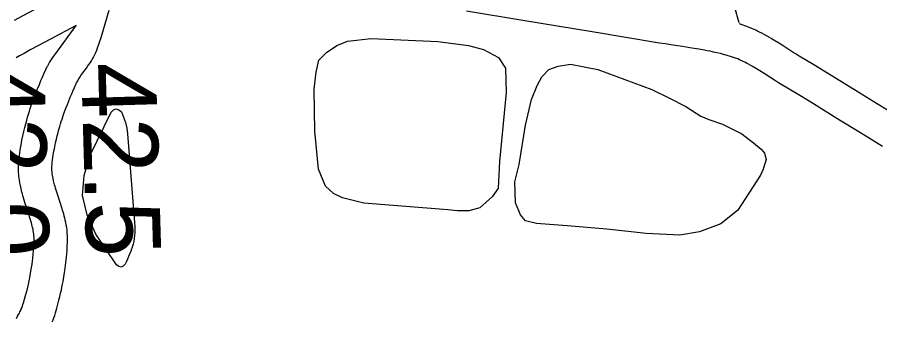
# Model space of a CAD drawing. Extents: x 3313447 to 3351316, y 703786 to 729172.
# Drawn here: x 3325333 to 3326106, y 725306 to 725579 of the extents above; entities that cross this region are included whole.
import ezdxf

# ---------------------------------------------------------------- set-up
doc = ezdxf.new("R2010")
doc.units = 0
for name, color, linetype in [('V-RIVR-RANG', 7, 'Continuous'), ('V-ROAD-CNTR', 7, 'Continuous'), ('V-TOPO-MINR', 7, 'Continuous'), ('V-TOPO-SHOR', 7, 'Continuous')]:
    doc.layers.add(name, color=color, linetype=linetype)

msp = doc.modelspace()

# ---------------------------------------------------------------- linework, layer by layer
at = {"layer": 'V-ROAD-CNTR'}
for points in [[(3325413.92, 725616.08), (3325411.42, 725615.34), (3325409.13, 725614.63), (3325407.08, 725613.96), (3325403.62, 725612.77), (3325400.99, 725611.79), (3325398.97, 725611.01), (3325396.04, 725609.81), (3325393.14, 725608.54), (3325390.1, 725607.15), (3325387.32, 725605.84), (3325384.71, 725604.59), (3325379.96, 725602.24), (3325375.83, 725600.15), (3325372.24, 725598.29), (3325366.09, 725595.03), (3325357.01, 725590.14), (3325347.97, 725585.27), (3325337.86, 725579.88), (3325330.22, 725575.77)], [(3325976.09, 725587.86), (3325980.15, 725574.11)], [(3325386.37, 725520.55), (3325386.78, 725521.31), (3325387.58, 725522.71), (3325388.38, 725523.99), (3325389.19, 725525.23), (3325389.99, 725526.4), (3325391.7, 725528.81), (3325394.95, 725533.27), (3325396.25, 725535.11), (3325397.41, 725536.8), (3325398.43, 725538.34), (3325399.32, 725539.75), (3325400.1, 725541.03), (3325400.8, 725542.25), (3325401.9, 725544.28), (3325402.73, 725545.94), (3325403.35, 725547.3), (3325404.18, 725549.27), (3325404.91, 725551.23), (3325405.81, 725553.88), (3325406.6, 725556.29), (3325408.01, 725560.72), (3325415.36, 725585.23)], [(3325993.21, 725534.23), (3325990.72, 725535.66), (3325988.65, 725536.8), (3325986.84, 725537.75), (3325985.27, 725538.55), (3325983.9, 725539.22), (3325982.74, 725539.76), (3325980.59, 725540.72), (3325979.02, 725541.37), (3325977.89, 725541.81), (3325976.09, 725542.48), (3325974.26, 725543.1), (3325972.42, 725543.68), (3325970.57, 725544.23), (3325968.78, 725544.75), (3325967.06, 725545.22), (3325963.61, 725546.13), (3325960.38, 725546.91), (3325957.32, 725547.6), (3325954.44, 725548.21), (3325951.71, 725548.76), (3325949.16, 725549.24), (3325944.26, 725550.12), (3325939.95, 725550.84), (3325936.16, 725551.45), (3325929.41, 725552.48), (3325919.16, 725554.01), (3325913.96, 725554.81), (3325908.76, 725555.65), (3325848.42, 725565.63), (3325788.12, 725575.6), (3325735.87, 725584.25)], [(3326008.13, 725560.26), (3326005.41, 725561.82), (3326002.89, 725563.21), (3326000.63, 725564.4), (3325998.62, 725565.42), (3325996.83, 725566.29), (3325995.2, 725567.05), (3325992.44, 725568.28), (3325990.26, 725569.19), (3325988.56, 725569.85), (3325980.67, 725572.76)], [(3325385.64, 725571.49), (3325362.14, 725558.83), (3325352.03, 725553.44), (3325344.56, 725549.41), (3325339.05, 725546.38), (3325334.96, 725544.08), (3325331.92, 725542.34)], [(3325359.94, 725534.73), (3325360.55, 725535.88), (3325361.82, 725538.09), (3325363.07, 725540.11), (3325364.25, 725541.91), (3325365.37, 725543.55), (3325367.34, 725546.31), (3325385.64, 725571.49)], [(3326113.23, 725495.56), (3326103.4, 725501.55), (3326086.17, 725512.14), (3326060.31, 725528.09), (3326047.3, 725536.05), (3326040.75, 725540.01), (3326034.25, 725543.93), (3326031.45, 725545.64), (3326028.88, 725547.24), (3326018.82, 725553.68), (3326014.91, 725556.15), (3326011.39, 725558.32), (3326008.35, 725560.13)], [(3325336.51, 725317.4), (3325337.13, 725318.88), (3325337.48, 725319.78), (3325338.01, 725321.25), (3325338.49, 725322.75), (3325339.49, 725326.16), (3325340.4, 725329.43), (3325341.2, 725332.49), (3325341.91, 725335.37), (3325342.54, 725338.07), (3325343.11, 725340.59), (3325343.61, 725342.96), (3325344.05, 725345.19), (3325344.44, 725347.24), (3325345.14, 725351.18), (3325345.68, 725354.59), (3325346.11, 725357.58), (3325346.46, 725360.19), (3325346.73, 725362.44), (3325347.16, 725366.48), (3325347.42, 725369.47), (3325347.6, 725371.68), (3325347.82, 725375.06), (3325347.98, 725378.38), (3325348, 725379.16), (3325348.01, 725379.9), (3325348, 725380.64), (3325347.97, 725381.3), (3325347.87, 725382.88), (3325347.72, 725384.36), (3325347.52, 725385.84), (3325347.27, 725387.31), (3325346.99, 725388.78), (3325346.68, 725390.22), (3325346.35, 725391.66), (3325345.99, 725393.07), (3325345.63, 725394.43), (3325344.82, 725397.27), (3325343.99, 725399.95), (3325343.17, 725402.52), (3325339.8, 725412.76), (3325338.54, 725416.79), (3325337.99, 725418.64), (3325337.5, 725420.38), (3325337.04, 725422.06), (3325336.26, 725425.15), (3325335.64, 725427.95), (3325335.15, 725430.46), (3325334.78, 725432.69), (3325334.5, 725434.67), (3325334.29, 725436.44), (3325334.14, 725438), (3325334.04, 725439.44), (3325333.93, 725441.79), (3325333.91, 725443.65), (3325333.93, 725445.12), (3325334.02, 725447.2), (3325334.18, 725449.26), (3325334.48, 725452.04), (3325334.79, 725454.64), (3325335.12, 725457.15), (3325335.47, 725459.58), (3325335.84, 725461.93), (3325336.23, 725464.2), (3325336.62, 725466.39), (3325337.04, 725468.54), (3325337.88, 725472.59), (3325338.74, 725476.41), (3325339.62, 725479.98), (3325340.48, 725483.3), (3325341.34, 725486.41), (3325342.19, 725489.32), (3325343.01, 725492.04), (3325343.8, 725494.58), (3325344.59, 725496.98), (3325346.08, 725501.38), (3325347.46, 725505.25), (3325348.71, 725508.62), (3325349.84, 725511.56), (3325350.86, 725514.15), (3325352.67, 725518.58), (3325354.09, 725521.93), (3325355.18, 725524.45), (3325356.83, 725528.17), (3325358.56, 725531.95), (3325359.2, 725533.29), (3325359.79, 725534.45)], [(3326109.03, 725463.06), (3326097.68, 725469.9), (3326087.73, 725475.96), (3326070.44, 725486.59), (3326044.61, 725502.53), (3326031.69, 725510.42), (3326025.24, 725514.34), (3326018.71, 725518.27), (3326015.7, 725520.1), (3326012.85, 725521.88), (3326002.71, 725528.37), (3325999.02, 725530.7), (3325995.85, 725532.66), (3325993, 725534.36)], [(3325364.2, 725305.86), (3325364.96, 725307.67), (3325365.58, 725309.26), (3325366.42, 725311.59), (3325367.17, 725313.95), (3325368.34, 725317.94), (3325369.36, 725321.63), (3325370.27, 725325.09), (3325371.07, 725328.33), (3325371.79, 725331.38), (3325372.43, 725334.24), (3325372.99, 725336.92), (3325373.49, 725339.44), (3325373.95, 725341.83), (3325374.72, 725346.21), (3325375.34, 725350.09), (3325375.83, 725353.47), (3325376.22, 725356.44), (3325376.54, 725359.07), (3325377.01, 725363.56), (3325377.32, 725366.97), (3325377.52, 725369.55), (3325377.77, 725373.35), (3325377.96, 725377.2), (3325378, 725378.62), (3325378.01, 725380.03), (3325377.99, 725381.42), (3325377.93, 725382.85), (3325377.77, 725385.39), (3325377.51, 725387.9), (3325377.19, 725390.28), (3325376.81, 725392.55), (3325376.4, 725394.71), (3325375.96, 725396.78), (3325375.5, 725398.74), (3325375.03, 725400.62), (3325374.54, 725402.46), (3325373.58, 725405.81), (3325372.62, 725408.92), (3325371.7, 725411.78), (3325368.37, 725421.92), (3325367.24, 725425.53), (3325366.8, 725427.02), (3325366.4, 725428.42), (3325366.06, 725429.67), (3325365.45, 725432.09), (3325365, 725434.1), (3325364.67, 725435.81), (3325364.43, 725437.27), (3325364.25, 725438.51), (3325364.13, 725439.57), (3325364.04, 725440.48), (3325363.99, 725441.2), (3325363.93, 725442.64), (3325363.91, 725443.61), (3325363.92, 725444.26), (3325363.97, 725445.37), (3325364.06, 725446.51), (3325364.29, 725448.7), (3325364.55, 725450.89), (3325364.83, 725453.02), (3325365.13, 725455.08), (3325365.45, 725457.08), (3325365.78, 725459.01), (3325366.12, 725460.89), (3325366.46, 725462.67), (3325367.2, 725466.23), (3325367.94, 725469.53), (3325368.7, 725472.62), (3325369.46, 725475.53), (3325370.21, 725478.25), (3325370.95, 725480.81), (3325371.68, 725483.2), (3325372.38, 725485.45), (3325373.06, 725487.53), (3325374.41, 725491.52), (3325375.65, 725494.98), (3325376.77, 725498.01), (3325377.79, 725500.67), (3325378.7, 725502.97), (3325380.38, 725507.07), (3325381.67, 725510.13), (3325382.65, 725512.4), (3325384.19, 725515.86), (3325385.74, 725519.25), (3325386.1, 725520.01), (3325386.52, 725520.83)], [(3325332.17, 725308.88), (3325333.19, 725310.71), (3325334.03, 725312.28), (3325334.74, 725313.64), (3325335.32, 725314.81), (3325335.77, 725315.77), (3325336.68, 725317.78)]]:
    msp.add_lwpolyline(points, dxfattribs=at)
at = {"layer": 'V-TOPO-MINR'}
msp.add_lwpolyline([(3325432.78, 725364.46), (3325431.63, 725361.82), (3325430.43, 725359.19), (3325429.59, 725357.4), (3325427.8, 725355.69), (3325425.94, 725354.88), (3325423.97, 725355.4), (3325421.94, 725356.81), (3325403.33, 725384.34), (3325395.43, 725401.57), (3325391.32, 725419.08), (3325392.89, 725436.99), (3325398.25, 725455.18), (3325416.96, 725493.81), (3325419.25, 725495.84), (3325421.56, 725496.73), (3325423.89, 725495.89), (3325426.23, 725493.92), (3325428.3, 725489.21), (3325429.98, 725484.4), (3325431.07, 725479.43), (3325431.77, 725474.34), (3325438.22, 725390.9), (3325438.33, 725388.27), (3325438.32, 725385.65), (3325438.12, 725383.03), (3325437.79, 725380.42), (3325437.3, 725377.84), (3325436.7, 725375.28), (3325435.95, 725372.76), (3325435.09, 725370.26), (3325434.92, 725369.81), (3325433.87, 725367.12), (3325432.78, 725364.46)], dxfattribs=at)
at = {"layer": 'V-TOPO-SHOR'}
for points in [[(3325718.94, 725406.17), (3325643.84, 725412.05), (3325624.63, 725416.79), (3325616.39, 725420.8), (3325609.41, 725427.28), (3325602.93, 725442.46), (3325599.73, 725476.65), (3325599.05, 725514.33), (3325600.85, 725529.43), (3325603.44, 725540.17), (3325610.33, 725547.14), (3325619.5, 725553.47), (3325629.06, 725557.32), (3325650.41, 725559.6), (3325710.01, 725557.17), (3325737.51, 725553.4), (3325750.93, 725549.95), (3325764.53, 725542.79), (3325770.86, 725533.21), (3325771.48, 725511.46), (3325765.51, 725449.62), (3325764.25, 725425.61), (3325759, 725418.21), (3325747.73, 725407.97), (3325737.77, 725405.37), (3325727.83, 725405.26), (3325718.94, 725406.17)], [(3325999.54, 725437.26), (3325979.16, 725405.78), (3325963.93, 725393.5), (3325944.61, 725386.44), (3325927.2, 725383.5), (3325896.78, 725385.03), (3325861.62, 725388.88), (3325826.04, 725391.7), (3325798.52, 725394.03), (3325788.81, 725396.19), (3325784.31, 725401.62), (3325779.86, 725412.43), (3325779, 725431.27), (3325783.08, 725446.76), (3325788.59, 725482.11), (3325794.19, 725505.04), (3325799.07, 725517.62), (3325803.28, 725525.24), (3325809.56, 725531.81), (3325818.07, 725535.04), (3325829.06, 725536.8), (3325853.45, 725532.01), (3325901.93, 725513.96), (3325917.79, 725506.15), (3325932.63, 725498.76), (3325946.01, 725490.15), (3325953.02, 725486.97), (3325965.4, 725482.92), (3325982.71, 725474.27), (3325993.19, 725466.1), (3325999.96, 725460.45), (3326003.04, 725456.9), (3326004.64, 725451.29), (3326001.87, 725442.62), (3325999.54, 725437.26)]]:
    msp.add_lwpolyline(points, dxfattribs=at)

# ---------------------------------------------------------------- texts
at = {"layer": 'V-RIVR-RANG'}
for s, p in [('42.0', (3325290.1, 725537.24)), ('42.5', (3325390.13, 725537.43))]:
    msp.add_text(s, height=67, rotation=271.63833, dxfattribs=at).set_placement(p)

doc.saveas('drawing.dxf')
